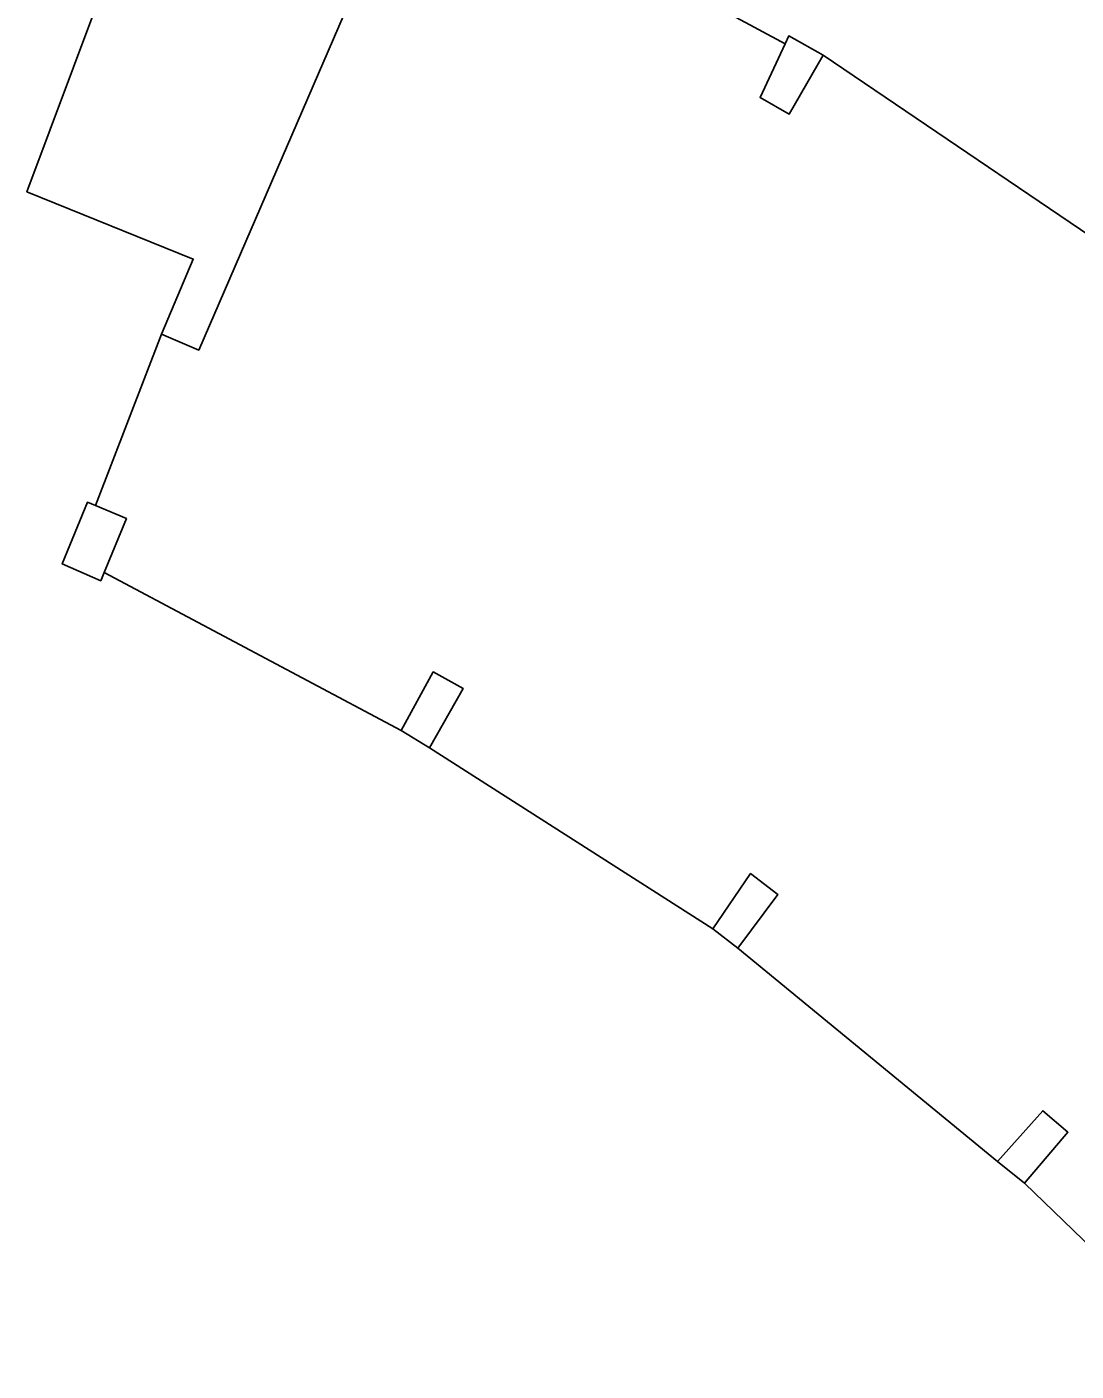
# Model space of a CAD drawing. Extents: x 158086 to 159499, y 382904 to 383981.
# Drawn here: x 159237.05 to 159253.65, y 383467.46 to 383488.74 of the extents above; entities that cross this region are included whole.
import ezdxf

# ---------------------------------------------------------------- set-up
doc = ezdxf.new("R2010")
doc.units = 0
for name, color, linetype in [('IMGEO_Erf', 7, 'Continuous'), ('IMGEO_Pand', 7, 'Continuous'), ('IMGEO_Pand_overbouw', 7, 'Continuous')]:
    doc.layers.add(name, color=color, linetype=linetype)

msp = doc.modelspace()

# ---------------------------------------------------------------- linework, layer by layer
at = {"layer": 'IMGEO_Erf'}
for points in [[(159239.174, 383483.87), (159239.678, 383485.062), (159237.045, 383486.126), (159239.612, 383492.996), (159243.198, 383491.552), (159243.134, 383491.404), (159239.766, 383483.621)], [(159249.046, 383488.47), (159249.104, 383488.594), (159249.65, 383488.289), (159249.108, 383487.352), (159248.648, 383487.616)], [(159238.269, 383480.1), (159238.215, 383479.97), (159237.604, 383480.235), (159238.003, 383481.212), (159238.13, 383481.158), (159238.621, 383480.952)], [(159243.418, 383477.326), (159242.969, 383477.598), (159243.476, 383478.527), (159243.948, 383478.266)], [(159248.297, 383474.152), (159247.904, 383474.458), (159248.498, 383475.335), (159248.928, 383475.005)], [(159252.406, 383470.779), (159253.124, 383471.581), (159253.522, 383471.24), (159252.832, 383470.436)]]:
    msp.add_lwpolyline(points, close=True, dxfattribs=at)
at = {"layer": 'IMGEO_Pand'}
for points in [[(159239.174, 383483.87), (159239.766, 383483.621), (159243.134, 383491.404), (159243.198, 383491.552), (159239.612, 383492.996), (159237.045, 383486.126), (159239.678, 383485.062)], [(159249.046, 383488.47), (159248.648, 383487.616), (159249.108, 383487.352), (159249.65, 383488.289), (159249.104, 383488.594)], [(159238.269, 383480.1), (159238.621, 383480.952), (159238.13, 383481.158), (159238.003, 383481.212), (159237.604, 383480.235), (159238.215, 383479.97)], [(159243.418, 383477.326), (159243.948, 383478.266), (159243.476, 383478.527), (159242.969, 383477.598)], [(159248.297, 383474.152), (159248.928, 383475.005), (159248.498, 383475.335), (159247.904, 383474.458)], [(159252.406, 383470.779), (159252.832, 383470.436), (159253.522, 383471.24), (159253.124, 383471.581)]]:
    msp.add_lwpolyline(points, close=True, dxfattribs=at)
at = {"layer": 'IMGEO_Pand_overbouw'}
for points in [[(159243.134, 383491.404), (159239.766, 383483.621), (159239.174, 383483.87), (159238.13, 383481.158), (159238.621, 383480.952), (159238.269, 383480.1), (159242.969, 383477.598), (159243.476, 383478.527), (159243.948, 383478.266), (159243.418, 383477.326), (159247.904, 383474.458), (159248.498, 383475.335), (159248.928, 383475.005), (159248.297, 383474.152), (159252.406, 383470.779), (159253.124, 383471.581), (159253.522, 383471.24), (159252.832, 383470.436), (159255.916, 383467.459)], [(159255.191, 383484.531), (159249.65, 383488.289), (159249.108, 383487.352), (159248.648, 383487.616), (159249.046, 383488.47), (159246.16, 383490.025)]]:
    msp.add_lwpolyline(points, dxfattribs=at)

doc.saveas('drawing.dxf')
